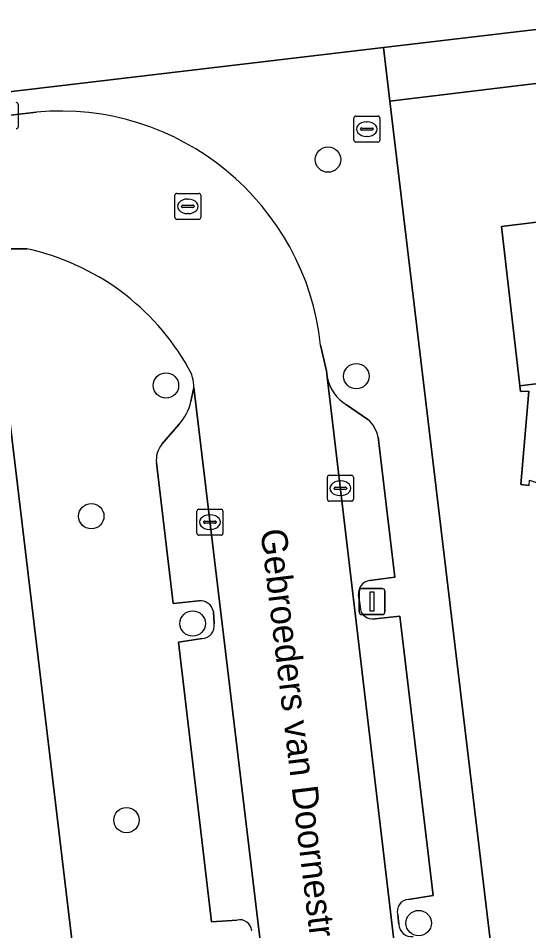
# Model space of a CAD drawing. Extents: x 162073 to 163043, y 381818 to 382561.
# Drawn here: x 162280.2 to 162299.86, y 382297.12 to 382332.25 of the extents above; entities that cross this region are included whole.
import ezdxf

# ---------------------------------------------------------------- set-up
doc = ezdxf.new("R2010")
doc.units = 0
for name, color, linetype in [('IMGEO_Boom', 7, 'Continuous'), ('IMGEO_Brandkraan', 7, 'Continuous'), ('IMGEO_Erf', 7, 'Continuous'), ('IMGEO_Groenvoorziening', 7, 'Continuous'), ('IMGEO_Kolk', 7, 'Continuous'), ('IMGEO_Lichtmast', 7, 'Continuous'), ('IMGEO_Muur', 7, 'Continuous'), ('IMGEO_Openbare_ruimte_label', 7, 'Continuous'), ('IMGEO_Pand', 7, 'Continuous'), ('IMGEO_Parkeervlak_open', 7, 'Continuous'), ('IMGEO_Rijbaan_lokaal_open', 7, 'Continuous'), ('IMGEO_Rioolput', 7, 'Continuous'), ('IMGEO_Voetpad_open', 7, 'Continuous')]:
    doc.layers.add(name, color=color, linetype=linetype)

msp = doc.modelspace()

# ---------------------------------------------------------------- linework, layer by layer
at = {"layer": 'IMGEO_Boom'}
for centre in [(162292.13, 382326.81), (162293.221, 382318.473), (162285.89, 382318.116), (162283.012, 382313.082), (162286.919, 382308.951), (162284.368, 382301.383), (162295.622, 382297.419)]:
    msp.add_circle(centre, 0.489, dxfattribs=at)
at = {"layer": 'IMGEO_Brandkraan'}
for p, q in [((162293.127, 382327.558), (162293.127, 382328.41)), ((162293.202, 382328.484), (162294.054, 382328.484)), ((162293.615, 382328.264), (162293.64, 382328.264)), ((162294.128, 382328.41), (162294.128, 382327.558)), ((162293.386, 382327.978), (162293.386, 382327.99)), ((162293.824, 382327.941), (162293.426, 382327.941)), ((162293.429, 382328.027), (162293.827, 382328.027)), ((162293.87, 382327.99), (162293.87, 382327.978)), ((162293.638, 382327.704), (162293.613, 382327.704)), ((162294.054, 382327.484), (162293.202, 382327.484))]:
    msp.add_line(p, q, dxfattribs=at)
for points in [[(162293.127, 382327.558), (162293.127, 382328.41)], [(162293.202, 382328.484), (162294.054, 382328.484)], [(162294.128, 382328.41), (162294.128, 382327.558)], [(162294.054, 382327.484), (162293.202, 382327.484)]]:
    msp.add_lwpolyline(points, dxfattribs=at)
for centre, radius, start, end in [((162293.204, 382328.408), 0.0765, 91.552, 178.448), ((162293.204, 382328.408), 0.0765, 91.552, 178.448), ((162294.052, 382328.408), 0.0765, 1.552, 88.448), ((162294.052, 382328.408), 0.0765, 1.552, 88.448), ((162293.426, 382327.987), 0.0403, 85.8775, 175.7526), ((162293.423, 382327.977), 0.0366, 178.938, 274.7102), ((162293.827, 382327.984), 0.043, 264.8664, 352.4533), ((162293.831, 382327.989), 0.0386, 1.7309, 96.639), ((162293.204, 382327.56), 0.0765, 181.552, 268.448), ((162293.204, 382327.56), 0.0765, 181.552, 268.448), ((162294.052, 382327.56), 0.0765, 271.552, 358.448), ((162294.052, 382327.56), 0.0765, 271.552, 358.448)]:
    msp.add_arc(centre, radius, start, end, dxfattribs=at)
for centre, major_axis, ratio, start_param, end_param in [((162293.614, 382327.984), (-0.387, 0.002), 0.722429, 4.712389, 7.853982), ((162293.639, 382327.984), (-0.39, 0.002), 0.717154, 1.570796, 4.712389)]:
    msp.add_ellipse(centre, major_axis=major_axis, ratio=ratio, start_param=start_param, end_param=end_param, dxfattribs=at)
at = {"layer": 'IMGEO_Erf'}
for points in [[(162322.888, 382328.788), (162322.711, 382328.767), (162323.631, 382321.043), (162320.454, 382320.665), (162319.533, 382328.387), (162316.477, 382331.715), (162294.515, 382329.063), (162301.608, 382269.767)], [(162299.873, 382314.268), (162299.557, 382314.301), (162299.871, 382317.896), (162299.549, 382317.882), (162299.523, 382318.104), (162298.814, 382324.241), (162300.989, 382324.503)]]:
    msp.add_lwpolyline(points, dxfattribs=at)
msp.add_lwpolyline([(162279.582, 382319.233), (162276.366, 382318.851), (162277.101, 382312.721), (162276.208, 382312.615), (162276.227, 382312.455), (162276.416, 382310.884), (162276.887, 382306.952), (162277.565, 382301.292), (162278.244, 382295.633), (162278.923, 382289.973), (162279.619, 382284.165), (162283.713, 382284.654)], close=True, dxfattribs=at)
at = {"layer": 'IMGEO_Groenvoorziening'}
msp.add_lwpolyline([(162221.59, 382342.976), (162223.951, 382329.142), (162224.854, 382322.916), (162294.267, 382331.127), (162317.559, 382333.882), (162315.279, 382353.171), (162313.668, 382365.212), (162306.255, 382425.322)], dxfattribs=at)
at = {"layer": 'IMGEO_Kolk'}
for p, q in [((162280.2, 382328.929), (162280.2, 382328.077)), ((162292.107, 382313.733), (162292.107, 382314.585)), ((162292.182, 382314.659), (162293.034, 382314.659)), ((162293.108, 382314.585), (162293.108, 382313.733)), ((162292.366, 382314.153), (162292.366, 382314.165)), ((162292.409, 382314.202), (162292.807, 382314.202)), ((162292.595, 382314.439), (162292.62, 382314.439)), ((162292.85, 382314.165), (162292.85, 382314.153)), ((162292.804, 382314.116), (162292.406, 382314.116)), ((162292.618, 382313.879), (162292.593, 382313.879)), ((162293.034, 382313.659), (162292.182, 382313.659)), ((162287.083, 382312.426), (162287.083, 382313.278)), ((162287.158, 382313.352), (162288.01, 382313.352)), ((162287.571, 382313.132), (162287.596, 382313.132)), ((162288.084, 382313.278), (162288.084, 382312.426)), ((162287.342, 382312.846), (162287.342, 382312.858)), ((162287.78, 382312.809), (162287.382, 382312.809)), ((162287.385, 382312.895), (162287.783, 382312.895)), ((162287.826, 382312.858), (162287.826, 382312.846)), ((162287.594, 382312.572), (162287.569, 382312.572)), ((162288.01, 382312.352), (162287.158, 382312.352))]:
    msp.add_line(p, q, dxfattribs=at)
for points in [[(162280.2, 382328.929), (162280.2, 382328.077)], [(162292.107, 382313.733), (162292.107, 382314.585)], [(162292.182, 382314.659), (162293.034, 382314.659)], [(162293.108, 382314.585), (162293.108, 382313.733)], [(162293.034, 382313.659), (162292.182, 382313.659)], [(162287.083, 382312.426), (162287.083, 382313.278)], [(162287.158, 382313.352), (162288.01, 382313.352)], [(162288.084, 382313.278), (162288.084, 382312.426)], [(162288.01, 382312.352), (162287.158, 382312.352)]]:
    msp.add_lwpolyline(points, dxfattribs=at)
for centre, radius, start, end in [((162280.124, 382328.927), 0.0765, 1.552, 88.448), ((162280.124, 382328.927), 0.0765, 1.552, 88.448), ((162280.124, 382328.079), 0.0765, 271.552, 358.448), ((162280.124, 382328.079), 0.0765, 271.552, 358.448), ((162292.184, 382314.583), 0.0765, 91.552, 178.448), ((162292.184, 382314.583), 0.0765, 91.552, 178.448), ((162293.032, 382314.583), 0.0765, 1.552, 88.448), ((162293.032, 382314.583), 0.0765, 1.552, 88.448), ((162292.406, 382314.162), 0.0403, 85.8775, 175.7526), ((162292.811, 382314.164), 0.0386, 1.7309, 96.639), ((162292.403, 382314.152), 0.0366, 178.938, 274.7102), ((162292.807, 382314.159), 0.043, 264.8664, 352.4533), ((162292.184, 382313.735), 0.0765, 181.552, 268.448), ((162292.184, 382313.735), 0.0765, 181.552, 268.448), ((162293.032, 382313.735), 0.0765, 271.552, 358.448), ((162293.032, 382313.735), 0.0765, 271.552, 358.448), ((162287.16, 382313.276), 0.0765, 91.552, 178.448), ((162287.16, 382313.276), 0.0765, 91.552, 178.448), ((162288.008, 382313.276), 0.0765, 1.552, 88.448), ((162288.008, 382313.276), 0.0765, 1.552, 88.448), ((162287.382, 382312.855), 0.0403, 85.8775, 175.7526), ((162287.379, 382312.845), 0.0366, 178.938, 274.7102), ((162287.783, 382312.852), 0.043, 264.8664, 352.4533), ((162287.787, 382312.857), 0.0386, 1.7309, 96.639), ((162287.16, 382312.428), 0.0765, 181.552, 268.448), ((162287.16, 382312.428), 0.0765, 181.552, 268.448), ((162288.008, 382312.428), 0.0765, 271.552, 358.448), ((162288.008, 382312.428), 0.0765, 271.552, 358.448)]:
    msp.add_arc(centre, radius, start, end, dxfattribs=at)
for centre, major_axis, ratio, start_param, end_param in [((162292.594, 382314.159), (-0.387, 0.002), 0.722429, 4.712389, 7.853982), ((162292.619, 382314.159), (-0.39, 0.002), 0.717154, 1.570796, 4.712389), ((162287.57, 382312.852), (-0.387, 0.002), 0.722429, 4.712389, 7.853982), ((162287.595, 382312.852), (-0.39, 0.002), 0.717154, 1.570796, 4.712389)]:
    msp.add_ellipse(centre, major_axis=major_axis, ratio=ratio, start_param=start_param, end_param=end_param, dxfattribs=at)
at = {"layer": 'IMGEO_Lichtmast'}
for p, q in [((162293.432, 382310.297), (162294.222, 382310.297)), ((162294.222, 382310.297), (162293.432, 382310.297)), ((162293.332, 382309.397), (162293.332, 382310.197)), ((162293.332, 382310.197), (162293.332, 382309.397)), ((162294.322, 382310.197), (162294.322, 382309.397)), ((162294.322, 382309.397), (162294.322, 382310.197)), ((162294.222, 382309.297), (162293.432, 382309.297)), ((162293.432, 382309.297), (162294.222, 382309.297))]:
    msp.add_line(p, q, dxfattribs=at)
msp.add_lwpolyline([(162293.752, 382310.172), (162293.902, 382310.172), (162293.902, 382309.422), (162293.752, 382309.422), (162293.752, 382310.172)], dxfattribs=at)
for centre, start, end in [((162293.432, 382310.197), 90, 180), ((162293.432, 382310.197), 90, 180), ((162294.222, 382310.197), 0, 90), ((162294.222, 382310.197), 360, 90), ((162293.432, 382309.397), 180, 270), ((162293.432, 382309.397), 180, 270), ((162294.222, 382309.397), 270, 0), ((162294.222, 382309.397), 270, 0)]:
    msp.add_arc(centre, 0.1, start, end, dxfattribs=at)
at = {"layer": 'IMGEO_Muur'}
for points in [[(162315.263, 382426.443), (162306.255, 382425.322), (162313.668, 382365.212), (162315.279, 382353.171), (162317.559, 382333.882), (162294.267, 382331.127)], [(162294.267, 382331.127), (162224.854, 382322.916)]]:
    msp.add_lwpolyline(points, dxfattribs=at)
at = {"layer": 'IMGEO_Pand'}
for points in [[(162309.527, 382324.926), (162311.08, 382325.105), (162310.676, 382328.601), (162300.65, 382327.442), (162300.989, 382324.503), (162298.814, 382324.241), (162299.523, 382318.104), (162310.186, 382319.421)], [(162299.523, 382318.104), (162299.549, 382317.882), (162299.871, 382317.896), (162299.557, 382314.301), (162299.873, 382314.268), (162299.894, 382314.467), (162300.722, 382314.191), (162300.864, 382312.969), (162300.466, 382312.922), (162300.55, 382312.204), (162310.9, 382313.462), (162310.186, 382319.421)]]:
    msp.add_lwpolyline(points, close=True, dxfattribs=at)
at = {"layer": 'IMGEO_Parkeervlak_open'}
for points in [[(162292.099, 382318.442), (162297.671, 382271.407)], [(162292.631, 382270.853), (162286.962, 382318.033), (162286.848, 382317.497)], [(162293.666, 382316.808), (162292.846, 382317.371)], [(162286.399, 382316.621), (162285.733, 382315.856)], [(162293.739, 382310.609), (162294.699, 382310.732), (162294.063, 382316.125)], [(162285.526, 382315.132), (162286.164, 382309.722), (162287.159, 382309.826)], [(162293.364, 382309.593), (162293.311, 382310.056)], [(162287.715, 382309.414), (162287.746, 382308.937)], [(162295.237, 382298.332), (162296.184, 382298.484), (162294.902, 382309.236), (162293.941, 382309.138)], [(162287.281, 382308.374), (162286.373, 382308.239), (162287.639, 382297.462), (162288.629, 382297.537)], [(162294.856, 382297.374), (162294.82, 382297.741)]]:
    msp.add_lwpolyline(points, dxfattribs=at)
for centre, radius, start, end in [((162293.677, 382318.747), 1.607, 190.929, 238.8609), ((162284.93, 382317.927), 1.966, 318.3613, 347.3633), ((162292.805, 382315.851), 1.288, 12.303, 48.0324), ((162286.458, 382315.257), 0.941, 140.4491, 187.6392), ((162293.807, 382310.114), 0.499, 97.7966, 186.7266), ((162287.212, 382309.316), 0.513, 11.005, 95.9176), ((162293.839, 382309.602), 0.475, 181.1228, 282.3613), ((162287.267, 382308.859), 0.485, 271.679, 9.2122), ((162295.251, 382297.879), 0.453, 91.8252, 197.7625), ((162288.732, 382297.087), 0.462, 4.6276, 102.8471), ((162295.353, 382297.395), 0.498, 182.3666, 276.4308)]:
    msp.add_arc(centre, radius, start, end, dxfattribs=at)
at = {"layer": 'IMGEO_Rijbaan_lokaal_open'}
for points in [[(162317.559, 382333.882), (162294.267, 382331.127), (162294.515, 382329.063), (162316.477, 382331.715)], [(162280.902, 382328.641), (162279.7, 382328.497), (162227.821, 382322.365), (162226.852, 382322.263), (162227.379, 382317.096), (162227.951, 382317.188), (162245.461, 382319.265), (162246.003, 382319.329), (162255.745, 382320.495), (162257.211, 382320.671), (162279.651, 382323.369), (162280.527, 382323.376)], [(162297.878, 382269.404), (162297.671, 382271.407), (162292.099, 382318.442), (162292.072, 382318.673), (162291.848, 382319.666)], [(162286.962, 382318.033), (162292.631, 382270.853), (162293.84, 382260.608), (162295.103, 382250), (162295.224, 382248.984), (162300.062, 382209.169)]]:
    msp.add_lwpolyline(points, dxfattribs=at)
for centre, radius, start, end in [((162281.806, 382318.581), 10.1, 6.1643, 95.1367), ((162278.54, 382314.159), 9.429, 29.4462, 77.8341), ((162285.558, 382318.053), 1.404, 359.165, 31.8289)]:
    msp.add_arc(centre, radius, start, end, dxfattribs=at)
at = {"layer": 'IMGEO_Rioolput'}
for p, q in [((162286.231, 382324.585), (162286.231, 382325.437)), ((162286.306, 382325.511), (162287.158, 382325.511)), ((162287.232, 382325.437), (162287.232, 382324.585)), ((162286.533, 382325.054), (162286.931, 382325.054)), ((162286.719, 382325.291), (162286.744, 382325.291)), ((162286.49, 382325.005), (162286.49, 382325.017)), ((162286.928, 382324.968), (162286.53, 382324.968)), ((162286.742, 382324.731), (162286.717, 382324.731)), ((162286.974, 382325.017), (162286.974, 382325.005)), ((162287.158, 382324.511), (162286.306, 382324.511))]:
    msp.add_line(p, q, dxfattribs=at)
for points in [[(162286.231, 382324.585), (162286.231, 382325.437)], [(162286.306, 382325.511), (162287.158, 382325.511)], [(162287.232, 382325.437), (162287.232, 382324.585)], [(162287.158, 382324.511), (162286.306, 382324.511)]]:
    msp.add_lwpolyline(points, dxfattribs=at)
for centre, radius, start, end in [((162286.308, 382325.435), 0.0765, 91.552, 178.448), ((162286.308, 382325.435), 0.0765, 91.552, 178.448), ((162287.156, 382325.435), 0.0765, 1.552, 88.448), ((162287.156, 382325.435), 0.0765, 1.552, 88.448), ((162286.53, 382325.014), 0.0403, 85.8775, 175.7526), ((162286.935, 382325.016), 0.0386, 1.7309, 96.639), ((162286.527, 382325.004), 0.0366, 178.938, 274.7102), ((162286.931, 382325.011), 0.043, 264.8664, 352.4533), ((162286.308, 382324.587), 0.0765, 181.552, 268.448), ((162286.308, 382324.587), 0.0765, 181.552, 268.448), ((162287.156, 382324.587), 0.0765, 271.552, 358.448), ((162287.156, 382324.587), 0.0765, 271.552, 358.448)]:
    msp.add_arc(centre, radius, start, end, dxfattribs=at)
for centre, major_axis, ratio, start_param, end_param in [((162286.718, 382325.011), (-0.387, 0.002), 0.722429, 4.712389, 7.853982), ((162286.743, 382325.011), (-0.39, 0.002), 0.717154, 1.570796, 4.712389)]:
    msp.add_ellipse(centre, major_axis=major_axis, ratio=ratio, start_param=start_param, end_param=end_param, dxfattribs=at)
at = {"layer": 'IMGEO_Voetpad_open'}
for points in [[(162301.608, 382269.767), (162294.515, 382329.063), (162294.267, 382331.127), (162224.854, 382322.916), (162224.912, 382322.254)], [(162225.927, 382322.187), (162226.852, 382322.263), (162227.821, 382322.365), (162279.7, 382328.497), (162280.902, 382328.641)], [(162280.527, 382323.376), (162279.651, 382323.369)], [(162291.848, 382319.666), (162292.072, 382318.673), (162292.099, 382318.442)], [(162225.411, 382316.505), (162225.741, 382312.705), (162234.137, 382313.747), (162244.441, 382315.025), (162246.891, 382315.244), (162252.828, 382316.055), (162256.006, 382316.433), (162264.398, 382317.43), (162265.736, 382317.589), (162270.58, 382318.164), (162276.366, 382318.851), (162279.582, 382319.233), (162283.713, 382284.654), (162283.902, 382283.072), (162286.896, 382283.435), (162290.879, 382250), (162292.617, 382235.411), (162289.699, 382235.044), (162294.53, 382195.364)], [(162286.848, 382317.497), (162286.962, 382318.033)], [(162292.846, 382317.371), (162293.666, 382316.808)], [(162285.733, 382315.856), (162286.399, 382316.621)], [(162294.063, 382316.125), (162294.699, 382310.732), (162293.739, 382310.609)], [(162287.159, 382309.826), (162286.164, 382309.722), (162285.526, 382315.132)], [(162293.311, 382310.056), (162293.364, 382309.593)], [(162287.746, 382308.937), (162287.715, 382309.414)], [(162293.941, 382309.138), (162294.902, 382309.236), (162296.184, 382298.484), (162295.237, 382298.332)], [(162288.629, 382297.537), (162287.639, 382297.462), (162286.373, 382308.239), (162287.281, 382308.374)], [(162294.82, 382297.741), (162294.856, 382297.374)]]:
    msp.add_lwpolyline(points, dxfattribs=at)
for centre, radius, start, end in [((162281.806, 382318.581), 10.1, 6.1643, 95.1367), ((162278.54, 382314.159), 9.429, 29.4462, 77.8341), ((162285.558, 382318.053), 1.404, 359.165, 31.8289), ((162293.677, 382318.747), 1.607, 190.929, 238.8609), ((162284.93, 382317.927), 1.966, 318.3613, 347.3633), ((162292.805, 382315.851), 1.288, 12.303, 48.0324), ((162286.458, 382315.257), 0.941, 140.4491, 187.6392), ((162293.807, 382310.114), 0.499, 97.7966, 186.7266), ((162287.212, 382309.316), 0.513, 11.005, 95.9176), ((162293.839, 382309.602), 0.475, 181.1228, 282.3613), ((162287.267, 382308.859), 0.485, 271.679, 9.2122), ((162295.251, 382297.879), 0.453, 91.8252, 197.7625), ((162288.732, 382297.087), 0.462, 4.6276, 102.8471), ((162295.353, 382297.395), 0.498, 182.3666, 276.4308)]:
    msp.add_arc(centre, radius, start, end, dxfattribs=at)

# ---------------------------------------------------------------- texts
at = {"layer": 'IMGEO_Openbare_ruimte_label'}
msp.add_text('Gebroeders van Doornestraat', height=1, rotation=276.9474, dxfattribs=at).set_placement((162289.525, 382312.544))

doc.saveas('drawing.dxf')
